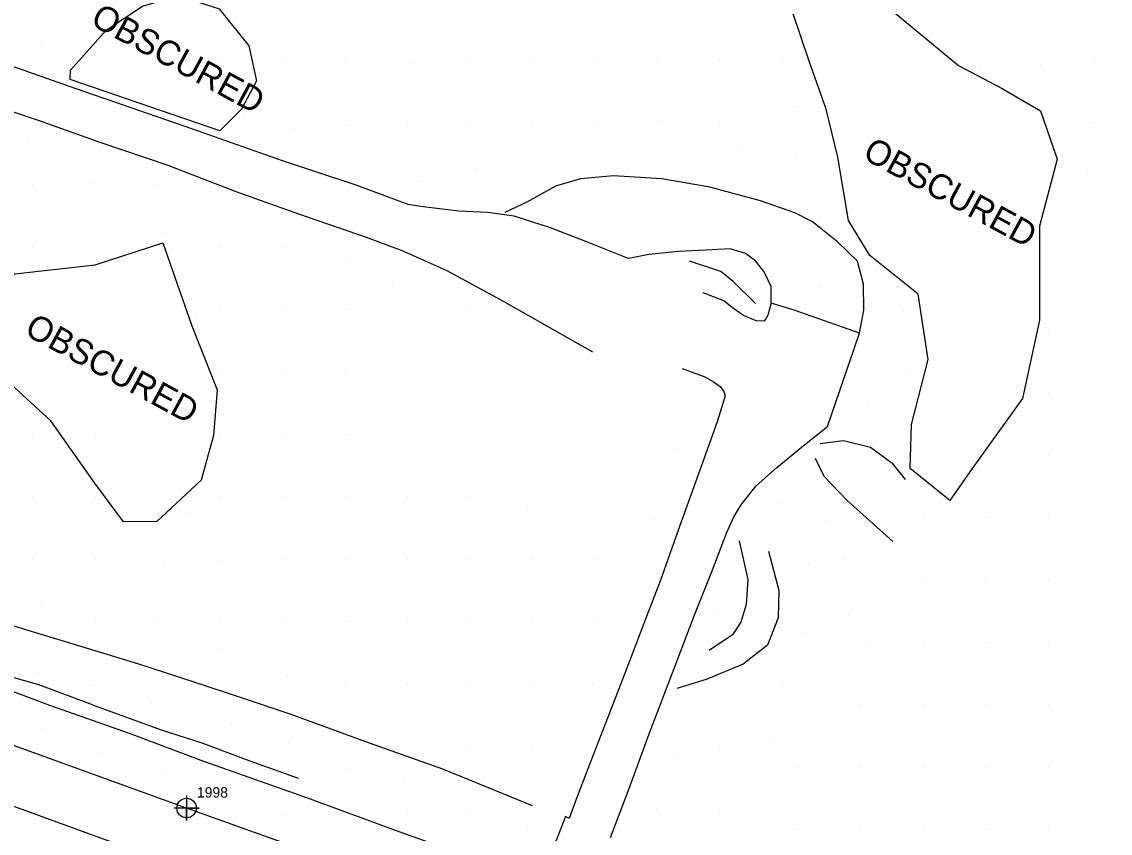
# Model space of a CAD drawing. Extents: x 1497074 to 1501343, y 481943 to 486114.
# Drawn here: x 1500042.9 to 1500304.3, y 482696.4 to 482891.4 of the extents above; entities that cross this region are included whole.
import ezdxf

# ---------------------------------------------------------------- set-up
doc = ezdxf.new("R2010")
doc.units = 0
for name, color, linetype in [('Exist DTM Crownline', 7, 'Continuous'), ('Exist Roads EOP', 7, 'Continuous'), ('Exist Roads EOP Cogo Number', 7, 'Continuous'), ('Exist Roads EOP Cogo Point CELL', 7, 'Continuous'), ('PH Exist DTM Breakline', 7, 'Continuous'), ('PH Exist DTM Obscure Area', 7, 'Continuous'), ('PH Exist DTM Obscure Area Text', 7, 'Continuous'), ('PH Exist DTM Point', 7, 'Continuous')]:
    doc.layers.add(name, color=color, linetype=linetype)

msp = doc.modelspace()

# ---------------------------------------------------------------- linework, layer by layer
at = {"layer": 'Exist DTM Crownline'}
msp.add_lwpolyline([(1499395.36, 482985.02), (1499443.87, 482960.81), (1499493.08, 482936.36), (1499540.5, 482912.88), (1499586.46, 482890.36), (1499633.9, 482867.41), (1499680.88, 482845.25), (1499726.12, 482824.18), (1499773.19, 482803.77), (1499819.04, 482785.34), (1499906.6, 482751.56), (1499930.69, 482742.84), (1499979.87, 482724.77), (1500026.26, 482708.17), (1500077.15, 482689.67), (1500127.52, 482671.55), (1500177.68, 482653.78), (1500231.5, 482634.52), (1500279.65, 482617.19), (1500328.73, 482599.71), (1500369.66, 482584.94)], dxfattribs=at)
at = {"layer": 'Exist Roads EOP'}
msp.add_lwpolyline([(1500333.95, 482612.22), (1500284.36, 482629.66), (1500236.85, 482646.79), (1500185.72, 482665.19), (1500183.6, 482666.66), (1500153.81, 482677.07), (1500131.68, 482684.8), (1500082.43, 482702.45), (1500031.71, 482720.79), (1499985.76, 482737.42), (1499982.67, 482738.92), (1499980.46, 482741.68), (1499966.94, 482755.42), (1499959.88, 482766), (1499955.46, 482776.15), (1499952.81, 482784.59), (1499951.94, 482792.64), (1499951.08, 482814.55), (1499953.05, 482864.42), (1499954.76, 482888.25), (1499956.67, 482913.59), (1499960.45, 482961.47), (1499964.69, 483010.66), (1499969.1, 483061.5)], dxfattribs=at)
at = {"layer": 'Exist Roads EOP Cogo Point CELL'}
msp.add_lwpolyline([(1500082.43, 482705.45), (1500082.43, 482699.45), (1500082.43, 482702.45), (1500085.43, 482702.45), (1500079.43, 482702.45)], dxfattribs=at)
msp.add_circle((1500082.43, 482702.45), 2.34, dxfattribs=at)
at = {"layer": 'PH Exist DTM Breakline'}
for points in [[(1499957.02, 482914.54), (1499958.81, 482912.69), (1499962.54, 482909.78), (1499966.51, 482907.56), (1499972.1, 482905.01), (1499983.23, 482900.88), (1499997.95, 482895.57), (1500012.89, 482890.28), (1500036.47, 482882.13), (1500053.99, 482875.96), (1500083.65, 482865.7), (1500105.38, 482858.07), (1500123.06, 482852.19), (1500135.58, 482847.54), (1500139.93, 482846.87), (1500147.82, 482845.98), (1500154.76, 482845.59), (1500161.06, 482844.73), (1500169.77, 482841.96), (1500178.21, 482838.66), (1500188.63, 482834.5)], [(1499955.09, 482888.33), (1499957.02, 482889.07), (1499961.53, 482890.53), (1499966.28, 482890.83), (1499972.01, 482891.28), (1499977.85, 482890.74), (1499984.54, 482889.01), (1499993.42, 482885.7), (1500010.4, 482880.07), (1500030.42, 482873.2), (1500046.8, 482867.72), (1500061.61, 482862.41), (1500077.95, 482856.93), (1500094.27, 482850.6), (1500109.52, 482845.14), (1500125.59, 482839.59), (1500133.97, 482836.48), (1500144.76, 482831.72), (1500158.64, 482824.16), (1500179.94, 482812.1)], [(1500059.85, 482727.22), (1500046.97, 482732.03), (1500035.37, 482735.36), (1500018.05, 482741.55), (1500005.79, 482745.94), (1499996.27, 482750.43), (1499987.81, 482755.4), (1499983.94, 482758.51), (1499978.57, 482763.76), (1499972.83, 482770.55), (1499969.81, 482775.83), (1499966.13, 482782.17), (1499963.82, 482788.82), (1499962.77, 482797.05), (1499961.41, 482805.37), (1499960.18, 482813.7), (1499960.23, 482825.78), (1499961.44, 482834.59), (1499962.9, 482847.56), (1499963.48, 482858.93), (1499963.58, 482869.58)], [(1500244.04, 482816.57), (1500245.07, 482822.1), (1500245.03, 482828.33), (1500243.58, 482833.87), (1500238.73, 482838.48), (1500232.79, 482843.32), (1500228.5, 482845.46), (1500220.26, 482848.33), (1500208.14, 482851.63), (1500196.54, 482853.67), (1500184.97, 482854.34), (1500177.07, 482853.62), (1500171.07, 482851.86), (1500164.18, 482848.05), (1500158.87, 482845.52)], [(1500222.82, 482823.79), (1500222.8, 482827.76), (1500221.19, 482831.32), (1500219.06, 482833.97), (1500216.71, 482835.73), (1500212.96, 482836.81), (1500207.14, 482836.46), (1500200.56, 482836.15), (1500193.48, 482835.47), (1500188.63, 482834.5)], [(1500219.07, 482823.68), (1500213.74, 482828.96), (1500210.77, 482831.39), (1500203.24, 482833.85)], [(1500184.22, 482695.39), (1500188.7, 482707.17), (1500193.5, 482720.28), (1500199.75, 482736.64), (1500204.49, 482749.07), (1500208.67, 482759.46), (1500212.13, 482768.5), (1500213.83, 482772.38), (1500215.76, 482775.53), (1500219.23, 482779.88), (1500224.16, 482784.31), (1500230.94, 482789.81), (1500236.36, 482794.15), (1500244.04, 482816.57), (1500228.35, 482822.11), (1500222.82, 482823.79), (1500222.05, 482820.84), (1500221.57, 482819.97), (1500221.07, 482819.47), (1500219.22, 482819.5), (1500216.22, 482820.81), (1500213.52, 482822.67), (1500211.5, 482824.3), (1500206.47, 482826.23)], [(1500165.55, 482702.94), (1500144, 482711.8), (1500126.34, 482718.03), (1500107.34, 482725.02), (1500095.13, 482729.09), (1500084.25, 482732.71), (1500070.76, 482737.07), (1500054.95, 482741.87), (1500039.36, 482746.62), (1500025.84, 482750.31), (1500013.48, 482753.99), (1500002.08, 482758.45), (1499994.63, 482762.27), (1499988.56, 482766.23), (1499982.91, 482771.39), (1499977.67, 482778.2), (1499973.43, 482783.35), (1499969.99, 482788.81), (1499967.49, 482795.52), (1499967.47, 482803.43), (1499967.38, 482811.3)], [(1500201.44, 482808.08), (1500206.87, 482806.03), (1500209.01, 482804.86), (1500210.56, 482803.7), (1500211.46, 482802.56), (1500211.77, 482801.52), (1500209.84, 482795.25), (1500205.73, 482783.64), (1500200.84, 482770.12), (1500196.2, 482757), (1500192.89, 482748.44), (1500188.85, 482737.74), (1500184.09, 482725.46), (1500179.59, 482713.94), (1500175.95, 482704.31), (1500174.34, 482699.94), (1500173.48, 482700.4), (1500170.14, 482691.99), (1500167.67, 482687.46), (1500164.99, 482684.14), (1500160.93, 482680.52), (1500157.36, 482678.37), (1500154.44, 482676.91)], [(1500234.63, 482790), (1500240.18, 482790.8), (1500246.67, 482789.16), (1500251.82, 482785.39), (1500255, 482781.39)], [(1500252.07, 482766.46), (1500240.98, 482776.45), (1500235.58, 482782.15), (1500233.46, 482786.4)], [(1500222.19, 482764.14), (1500224.66, 482754.68), (1500224.49, 482748.15), (1500221.94, 482741.61), (1500216.09, 482737.02), (1500207.22, 482733.34), (1500200.19, 482731.16)], [(1500215.13, 482766.64), (1500217.26, 482757.4), (1500216.83, 482751.39), (1500215.52, 482747.08), (1500213.54, 482744.06), (1500207.92, 482740.28)], [(1500159.82, 482688.15), (1500151.92, 482690.19), (1500133.53, 482696.77), (1500111.35, 482704.9), (1500086.56, 482713.65), (1500068.76, 482720.38), (1500049.61, 482727.07), (1500032.52, 482733.51)], [(1500059.85, 482727.22), (1500076.3, 482721.23), (1500086.08, 482718.08), (1500096.75, 482714.15), (1500109.22, 482709.65)]]:
    msp.add_lwpolyline(points, dxfattribs=at)
at = {"layer": 'PH Exist DTM Obscure Area'}
for points in [[(1500265.73, 482776.33), (1500256.23, 482784.05), (1500256.54, 482794.61), (1500260.52, 482810.24), (1500258.17, 482825.91), (1500246.55, 482835.25), (1500241.41, 482843.63), (1500238.88, 482858.82), (1500236.01, 482870.38), (1500232.04, 482881.64), (1500228.08, 482893.29), (1500233.08, 482905.83), (1500240, 482904.87), (1500252.11, 482893.85), (1500267.84, 482880.9), (1500278.28, 482875.31), (1500287.54, 482869.98), (1500291.51, 482858.34), (1500287.25, 482842.23), (1500287.32, 482819.7), (1500283.18, 482800.89), (1500271.13, 482784.04), (1500265.73, 482776.33)], [(1500054.59, 482879.72), (1500063.09, 482889.32), (1500071.87, 482895.09), (1500080.5, 482897.78), (1500090.28, 482894.47), (1500097.35, 482885.6), (1500099.21, 482877.15), (1500095.62, 482870.36), (1500090.44, 482865.16), (1500054.5, 482877.53), (1500054.59, 482879.72)], [(1500076.77, 482838.24), (1500083.66, 482818.34), (1500089.78, 482802.9), (1500088.93, 482791.97), (1500085.91, 482781.26), (1500075.28, 482771.33), (1500067.28, 482771.18), (1500060.4, 482780.47), (1500049.82, 482795.45), (1500036.34, 482807.8), (1500032.77, 482821.51), (1500041.16, 482830.8), (1500060.5, 482832.97), (1500076.77, 482838.24)]]:
    msp.add_lwpolyline(points, dxfattribs=at)
at = {"layer": 'PH Exist DTM Point'}
for p, q in [((1500060.3, 482889.03), (1500060.3, 482889.03)), ((1500047.56, 482885.98), (1500047.56, 482885.98)), ((1500090.54, 482882.27), (1500090.54, 482882.27)), ((1500105.5, 482882.19), (1500105.5, 482882.19)), ((1500120.5, 482882.19), (1500120.5, 482882.19)), ((1500150.5, 482882.19), (1500150.5, 482882.19)), ((1500165.5, 482882.19), (1500165.5, 482882.19)), ((1500180.5, 482882.19), (1500180.5, 482882.19)), ((1500195.5, 482882.19), (1500195.5, 482882.19)), ((1500210.5, 482882.19), (1500210.5, 482882.19)), ((1500225.5, 482882.19), (1500225.5, 482882.19)), ((1500300.5, 482882.19), (1500300.5, 482882.19)), ((1500136.47, 482881.66), (1500136.47, 482881.66)), ((1500273.17, 482880.74), (1500273.17, 482880.74)), ((1500287.46, 482881.12), (1500287.46, 482881.12)), ((1500096.02, 482869.03), (1500096.02, 482869.03)), ((1500229.51, 482870.9), (1500229.51, 482870.9)), ((1500287.94, 482869.86), (1500287.94, 482869.86)), ((1500120.68, 482866.56), (1500120.68, 482866.56)), ((1500135.5, 482867.19), (1500135.5, 482867.19)), ((1500150.5, 482867.19), (1500150.5, 482867.19)), ((1500165.59, 482867.14), (1500165.59, 482867.14)), ((1500180.5, 482867.19), (1500180.5, 482867.19)), ((1500195.69, 482867.54), (1500195.69, 482867.54)), ((1500210.5, 482867.19), (1500210.5, 482867.19)), ((1500300.5, 482867.19), (1500300.5, 482867.19)), ((1500108.33, 482865.65), (1500108.33, 482865.65)), ((1500044.22, 482863.23), (1500044.22, 482863.23)), ((1500214.92, 482860.58), (1500214.92, 482860.58)), ((1500228.89, 482858.77), (1500228.89, 482858.77)), ((1500152.01, 482856.21), (1500152.01, 482856.21)), ((1500298.73, 482854.6), (1500298.73, 482854.6)), ((1500045.5, 482852.19), (1500045.5, 482852.19)), ((1500060.05, 482852.43), (1500060.05, 482852.43)), ((1500075.5, 482852.19), (1500075.5, 482852.19)), ((1500137.94, 482852.89), (1500137.94, 482852.89)), ((1500076.78, 482840.41), (1500076.78, 482840.41)), ((1500045.5, 482837.19), (1500045.5, 482837.19)), ((1500090.5, 482837.19), (1500090.5, 482837.19)), ((1500105.5, 482837.19), (1500105.5, 482837.19)), ((1500063.39, 482834.51), (1500063.39, 482834.51)), ((1500120.74, 482834.32), (1500120.74, 482834.32)), ((1500131.95, 482827.71), (1500131.95, 482827.71)), ((1500234.58, 482827.51), (1500234.58, 482827.51)), ((1500090.5, 482822.19), (1500090.5, 482822.19)), ((1500105.5, 482822.19), (1500105.5, 482822.19)), ((1500120.5, 482822.19), (1500120.5, 482822.19)), ((1500150.46, 482822.21), (1500150.46, 482822.21)), ((1500254.51, 482821.64), (1500254.51, 482821.64)), ((1500084.92, 482820.43), (1500084.92, 482820.43)), ((1500289.38, 482817.25), (1500289.38, 482817.25)), ((1500090.5, 482807.19), (1500090.5, 482807.19)), ((1500105.5, 482807.19), (1500105.5, 482807.19)), ((1500120.5, 482807.19), (1500120.5, 482807.19)), ((1500255.51, 482807.22), (1500255.51, 482807.22)), ((1500256.94, 482801.48), (1500256.94, 482801.48)), ((1500289.38, 482802.25), (1500289.38, 482802.25)), ((1500246.01, 482799.08), (1500246.01, 482799.08)), ((1500045.5, 482792.19), (1500045.5, 482792.19)), ((1500060.5, 482792.19), (1500060.5, 482792.19)), ((1500090.5, 482792.19), (1500090.5, 482792.19)), ((1500105.5, 482792.19), (1500105.5, 482792.19)), ((1500120.5, 482792.19), (1500120.5, 482792.19)), ((1500200.31, 482788.92), (1500200.31, 482788.92)), ((1500274.38, 482787.25), (1500274.38, 482787.25)), ((1500289.38, 482787.25), (1500289.38, 482787.25)), ((1500045.5, 482777.19), (1500045.5, 482777.19)), ((1500060.5, 482777.19), (1500060.5, 482777.19)), ((1500090.5, 482777.19), (1500090.5, 482777.19)), ((1500105.5, 482777.19), (1500105.5, 482777.19)), ((1500120.5, 482777.19), (1500120.5, 482777.19)), ((1500135.5, 482777.19), (1500135.5, 482777.19)), ((1500150.5, 482777.19), (1500150.5, 482777.19)), ((1500164.21, 482774.82), (1500164.21, 482774.82)), ((1500224.61, 482775.56), (1500224.61, 482775.56)), ((1500082.94, 482773.14), (1500082.94, 482773.14)), ((1500259.38, 482772.25), (1500259.38, 482772.25)), ((1500274.38, 482772.25), (1500274.38, 482772.25)), ((1500289.38, 482772.25), (1500289.38, 482772.25)), ((1500194.81, 482771.81), (1500194.81, 482771.81)), ((1500235.89, 482771.56), (1500235.89, 482771.56)), ((1500045.5, 482762.19), (1500045.5, 482762.19)), ((1500060.5, 482762.19), (1500060.5, 482762.19)), ((1500090.78, 482762.04), (1500090.78, 482762.04)), ((1500105.5, 482762.19), (1500105.5, 482762.19)), ((1500120.5, 482762.19), (1500120.5, 482762.19)), ((1500135.5, 482762.19), (1500135.5, 482762.19)), ((1500150.5, 482762.19), (1500150.5, 482762.19)), ((1500165.5, 482762.19), (1500165.5, 482762.19)), ((1500180.5, 482762.19), (1500180.5, 482762.19)), ((1500240.5, 482762.19), (1500240.5, 482762.19)), ((1500077.07, 482761.34), (1500077.07, 482761.34)), ((1500231.78, 482760.88), (1500231.78, 482760.88)), ((1500259.38, 482757.25), (1500259.38, 482757.25)), ((1500274.38, 482757.25), (1500274.38, 482757.25)), ((1500289.38, 482757.25), (1500289.38, 482757.25)), ((1500047.7, 482751.24), (1500047.7, 482751.24)), ((1500209.55, 482749.69), (1500209.55, 482749.69)), ((1500241.34, 482748.74), (1500241.34, 482748.74)), ((1500060.5, 482747.19), (1500060.5, 482747.19)), ((1500075.5, 482747.19), (1500075.5, 482747.19)), ((1500090.5, 482747.19), (1500090.5, 482747.19)), ((1500105.5, 482747.19), (1500105.5, 482747.19)), ((1500120.5, 482747.19), (1500120.5, 482747.19)), ((1500135.5, 482747.19), (1500135.5, 482747.19)), ((1500150.5, 482747.19), (1500150.5, 482747.19)), ((1500165.5, 482747.19), (1500165.5, 482747.19)), ((1500180.5, 482747.19), (1500180.5, 482747.19)), ((1500230.71, 482744.5), (1500230.71, 482744.5)), ((1500245.64, 482741.55), (1500245.64, 482741.55)), ((1500259.38, 482742.25), (1500259.38, 482742.25)), ((1500274.38, 482742.25), (1500274.38, 482742.25)), ((1500289.38, 482742.25), (1500289.38, 482742.25)), ((1500090.4, 482740.48), (1500090.4, 482740.48)), ((1500046.96, 482735.07), (1500046.96, 482735.07)), ((1500106.62, 482734.25), (1500106.62, 482734.25)), ((1500060.39, 482731.84), (1500060.39, 482731.84)), ((1500120.5, 482732.19), (1500120.5, 482732.19)), ((1500135.5, 482732.19), (1500135.5, 482732.19)), ((1500150.5, 482732.19), (1500150.5, 482732.19)), ((1500165.5, 482732.19), (1500165.5, 482732.19)), ((1500179.98, 482732.48), (1500179.98, 482732.48)), ((1500225.52, 482732.18), (1500225.52, 482732.18)), ((1500073.96, 482727.45), (1500073.96, 482727.45)), ((1500244.38, 482727.25), (1500244.38, 482727.25)), ((1500259.38, 482727.25), (1500259.38, 482727.25)), ((1500274.38, 482727.25), (1500274.38, 482727.25)), ((1500289.38, 482727.25), (1500289.38, 482727.25)), ((1500093.27, 482722.62), (1500093.27, 482722.62)), ((1500047.65, 482721.47), (1500047.65, 482721.47)), ((1500107.02, 482717.84), (1500107.02, 482717.84)), ((1500150.5, 482717.19), (1500150.5, 482717.19)), ((1500165.63, 482717.12), (1500165.63, 482717.12)), ((1500210.5, 482717.19), (1500210.5, 482717.19)), ((1500223.29, 482718.39), (1500223.29, 482718.39)), ((1500061.22, 482715.78), (1500061.22, 482715.78)), ((1500199.98, 482714.75), (1500199.98, 482714.75)), ((1500121.54, 482712), (1500121.54, 482712)), ((1500229.38, 482712.25), (1500229.38, 482712.25)), ((1500244.38, 482712.25), (1500244.38, 482712.25)), ((1500259.38, 482712.25), (1500259.38, 482712.25)), ((1500274.38, 482712.25), (1500274.38, 482712.25)), ((1500289.38, 482712.25), (1500289.38, 482712.25)), ((1500076.56, 482710.83), (1500076.56, 482710.83)), ((1500134.55, 482708.91), (1500134.55, 482708.91)), ((1500091.91, 482705.14), (1500091.91, 482705.14)), ((1500135.51, 482702.21), (1500135.51, 482702.21)), ((1500150.2, 482701.65), (1500150.2, 482701.65)), ((1500195.36, 482702.27), (1500195.36, 482702.27)), ((1500210.5, 482702.19), (1500210.5, 482702.19)), ((1500105.41, 482700.68), (1500105.41, 482700.68)), ((1500164.29, 482697.97), (1500164.29, 482697.97)), ((1500229.38, 482697.25), (1500229.38, 482697.25)), ((1500244.38, 482697.25), (1500244.38, 482697.25)), ((1500259.38, 482697.25), (1500259.38, 482697.25)), ((1500274.38, 482697.25), (1500274.38, 482697.25)), ((1500289.38, 482697.25), (1500289.38, 482697.25))]:
    msp.add_line(p, q, dxfattribs=at)

# ---------------------------------------------------------------- texts
at = {"layer": 'Exist Roads EOP Cogo Number'}
msp.add_text('1998', height=2.5, dxfattribs=at).set_placement((1500084.93, 482704.96))
at = {"layer": 'PH Exist DTM Obscure Area Text'}
for p in [(1500059.07, 482890.8), (1500244.52, 482858.66), (1500043.21, 482816.33)]:
    msp.add_text('OBSCURED', height=6, rotation=331.4345, dxfattribs=at).set_placement(p)

doc.saveas('drawing.dxf')
